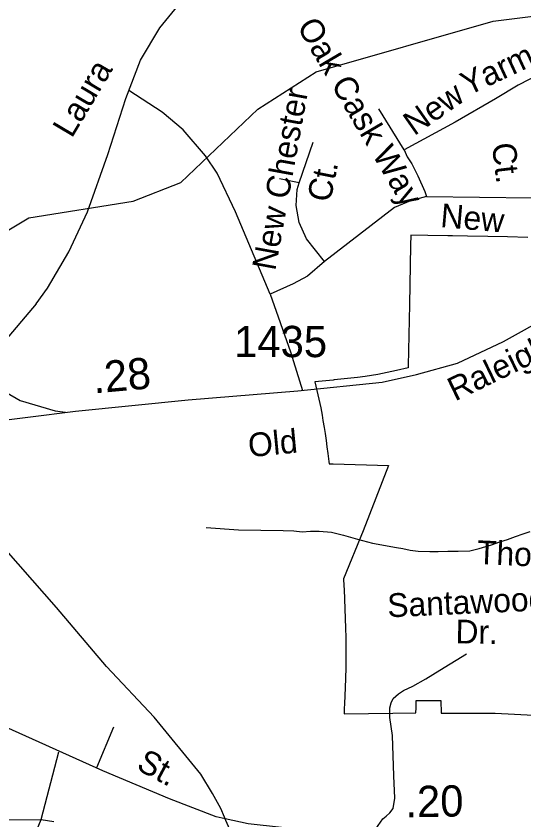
# Model space of a CAD drawing. Extents: x 2001466 to 2224147, y 644118 to 847247.
# Drawn here: x 2046317 to 2048348, y 720379 to 723591 of the extents above; entities that cross this region are included whole.
import ezdxf

# ---------------------------------------------------------------- set-up
doc = ezdxf.new("R2010")
doc.units = 0
for name, color, linetype in [('Exist Boundary Political City Limit New Hole', 7, 'Continuous'), ('Exist Hydrographic Creek Single Shore', 7, 'Continuous'), ('Exist Hydrographic Misc Water Feature', 7, 'Continuous'), ('Exist Railroad Mainline', 7, 'Continuous'), ('Exist Road Non-System Type 51', 7, 'Continuous'), ('Exist Road Non-System Type 51 Label', 7, 'Continuous'), ('Exist Road Secondary Mileage Hundredths English Label', 7, 'Continuous'), ('Exist Road Secondary Type 51 Attributed', 7, 'Continuous'), ('Exist Road Secondary Type 51 Label', 7, 'Continuous'), ('Exist Road Secondary Type 51 Number Label', 7, 'Continuous'), ('Map Preparation Boundary City Limit Buffer Line', 7, 'Continuous')]:
    doc.layers.add(name, color=color, linetype=linetype)

msp = doc.modelspace()

# ---------------------------------------------------------------- linework, layer by layer
at = {"layer": 'Exist Boundary Political City Limit New Hole'}
for points in [[(2048362.9, 722706.5), (2048282.5, 722708.5), (2048202.9, 722710.1), (2048122.5, 722711.7), (2048061.5, 722712.9), (2048042.9, 722713.2), (2047962.9, 722714.8), (2047894.9, 722716.2), (2047894.8, 722674.8), (2047890.1, 722438.9), (2047885.2, 722193.3), (2047885.1, 722185.9), (2047837.5, 722174.1), (2047763.8, 722159.1)], [(2047763.8, 722159.1), (2047712.2, 722150.6), (2047681.9, 722146.4), (2047589.2, 722136.8), (2047585, 722136.4), (2047512, 722128.8), (2047535.6, 722025.1), (2047540.8, 721995.8), (2047544.2, 721975.1), (2047548.6, 721947.4), (2047552.5, 721922.8), (2047556.6, 721895.1), (2047560.1, 721870.2), (2047564, 721842.6), (2047568, 721810.8), (2047569.5, 721801.9), (2047585.2, 721801.4), (2047806.2, 721795.7), (2047704.6, 721533.5), (2047626.2, 721341.9), (2047628.2, 721313.8), (2047629, 721300.2), (2047634.2, 721145), (2047635.2, 721108.3), (2047635.5, 721056.5), (2047635, 720992.2), (2047634.9, 720985.8), (2047633, 720906.8), (2047630.5, 720844.7), (2047629.4, 720822.7), (2047628.4, 720802.4), (2047823.8, 720805.7), (2047915.8, 720806.3), (2047916.4, 720826.2), (2047917.2, 720856), (2047922.4, 720856), (2048016.1, 720856.4), (2048016.8, 720805.6), (2048023, 720805.5), (2048125.8, 720805.7), (2048232.8, 720805.8), (2048515, 720791.4)]]:
    msp.add_lwpolyline(points, dxfattribs=at)
at = {"layer": 'Exist Hydrographic Creek Single Shore'}
msp.add_lwpolyline([(2045814.8, 722239.9), (2046144, 722651.2), (2046368.1, 722784.5), (2046785, 722851.4), (2046976.1, 722926.3), (2047284.1, 723218.5), (2047517, 723368), (2048225.1, 723570.1), (2049433, 723722.6), (2049583.1, 723804.9), (2049824.1, 724006.7), (2050107, 724158.4), (2050457.1, 724256.2), (2050590.1, 724358.5), (2050822.1, 724708.1), (2051031, 724815.4), (2051544.3, 724802)], dxfattribs=at)
at = {"layer": 'Exist Hydrographic Misc Water Feature'}
msp.add_lwpolyline([(2047076.8, 721547.3), (2047207, 721537.7), (2047384.8, 721535.9), (2047427, 721534), (2047460.6, 721530), (2047494.7, 721532.2), (2047528.7, 721532.3), (2047578.5, 721528.4), (2047626.7, 721516.7), (2047682.7, 721500.5), (2047742.6, 721484.9), (2047838.8, 721467), (2047863.2, 721462.9), (2047892.7, 721456.8), (2047924.9, 721453.2), (2047970.8, 721451.1), (2048004.8, 721451.2), (2048043, 721453.1), (2048084.6, 721453.3), (2048131, 721453.6), (2048168.9, 721463.7), (2048218.7, 721477.5), (2048250.9, 721489.7), (2048282.7, 721499.5), (2048314.5, 721511.7), (2048344.6, 721521.7), (2048372.7, 721531.7)], dxfattribs=at)
at = {"layer": 'Exist Railroad Mainline'}
for points in [[(2047150.1, 720390.4), (2047135.3, 720424.3), (2047102.5, 720484.6), (2047055.1, 720562.1), (2046868.8, 720789.9), (2046678.5, 720991.6), (2046478.3, 721227.3), (2046227.9, 721510.8), (2046000.2, 721790.1), (2045932.5, 721840.8), (2045914.8, 721853.7)], [(2047420.7, 719522.9), (2047414.6, 719566.8), (2047408.5, 719608.9), (2047398.3, 719690.9), (2047386.3, 719756.8), (2047370.2, 719830.7), (2047342.1, 719914.7), (2047315.9, 719990.6), (2047263.7, 720140.7), (2047229.6, 720220.6), (2047203.5, 720268.5), (2047156.1, 720377), (2047150.1, 720390.4)]]:
    msp.add_lwpolyline(points, dxfattribs=at)
at = {"layer": 'Exist Road Non-System Type 51'}
for p, q in [((2047869, 723056.7), (2047767.8, 723220.7)), ((2046417, 720380.1), (2046488.1, 720651.3)), ((2046201.2, 719871.8), (2046417, 720380.1)), ((2046417, 720380.1), (2046467.8, 720372.8))]:
    msp.add_line(p, q, dxfattribs=at)
for points in [[(2048602.4, 723434.6), (2048456.5, 723382.7), (2048324.6, 723314.7), (2048234.7, 723260.7), (2048072.8, 723166.7), (2047869, 723056.7)], [(2047332.4, 722479.2), (2047194.5, 722808.7), (2047120.6, 722962.7), (2047074.6, 723032.7), (2046984.7, 723136.7), (2046900.8, 723206.7), (2046768.1, 723293.3)], [(2047448.3, 722924.7), (2047504.3, 723086.7)], [(2047869, 723056.7), (2047880.9, 723028.7), (2047898.9, 723000.7), (2047922.9, 722952.7), (2047950.9, 722890.7), (2047957.7, 722870.7), (2048382.5, 722864.7)], [(2047448.3, 722924.7), (2047370.4, 722940.7)], [(2047550.2, 722610.8), (2047478.3, 722700.8), (2047448.3, 722766.8), (2047436.3, 722834.7), (2047440.3, 722898.7), (2047448.3, 722924.7)], [(2047957.7, 722870.7), (2047893.7, 722852.7), (2047829.8, 722826.7), (2047550.2, 722610.8)], [(2047550.2, 722610.8), (2047482.3, 722551.2), (2047424.3, 722521.2), (2047332.4, 722479.2)], [(2047332.4, 722479.2), (2047414.3, 722249.2), (2047462.1, 722095)], [(2046396.6, 722441), (2046258.7, 722276.8), (2046160.5, 722154.2), (2046006, 721980.6), (2045949, 721909.4)], [(2046160.5, 722154.2), (2046332.8, 722054.2), (2046472.7, 722014.2), (2046513.9, 722008.5)], [(2047903.2, 720913.8), (2047955.4, 720942), (2048011.9, 720976.9), (2048118.4, 721042.1)], [(2047755.7, 720343.8), (2047783.6, 720382.8), (2047796.6, 720393.7), (2047811.8, 720406.8), (2047824.9, 720424.2), (2047831.4, 720465.5), (2047827.1, 720554.7), (2047822.7, 720715.7), (2047811.8, 720787.6), (2047811.8, 720826.7), (2047816.2, 720846.3), (2047824.9, 720863.7), (2047846.6, 720883.3), (2047866.2, 720896.3), (2047903.2, 720913.8)], [(2046706.2, 720750.1), (2046639, 720586.3)], [(2046051.4, 720419.2), (2046220.9, 720378.9), (2046417, 720380.1)]]:
    msp.add_lwpolyline(points, dxfattribs=at)
at = {"layer": 'Exist Road Secondary Type 51 Attributed'}
for points in [[(2046396.6, 722441), (2046442.2, 722504.4), (2046528.3, 722649.4), (2046602.3, 722808.8), (2046684.4, 723037.4), (2046756, 723261.3), (2046813.9, 723414.2), (2046891.2, 723544.7), (2047072.2, 723765.3), (2047279.8, 724008.4), (2047623.3, 724401.3), (2047837.3, 724642.9), (2048071.5, 724918.2), (2048197.8, 725135.6), (2048337.8, 725456.1), (2048507.5, 725845.8), (2048552.6, 726006.8), (2048630.6, 726510.8), (2048675.5, 726773.9), (2048748.4, 726950.4), (2048819.4, 727082.8)], [(2046171.9, 721964.3), (2046554.8, 722012.6), (2047005.4, 722057.7), (2047443.1, 722093.1), (2047781, 722127.7), (2047917.8, 722158.3), (2048081.9, 722203.4), (2048265.4, 722291.2), (2048455.3, 722395.8), (2048627.4, 722474.7), (2048846.3, 722542.4), (2049121.4, 722614.8), (2049765.1, 722778.3), (2050098.2, 722887.8), (2050376.6, 723021.4), (2050632.4, 723180.1), (2050906, 723426.4), (2051419.3, 723884.6), (2051771.7, 724206.6), (2052048.5, 724538.4), (2052268.9, 724772.7)], [(2047153.2, 720383.5), (2047117.2, 720391.7), (2046930.6, 720462.6), (2046663.5, 720575.3), (2046221.8, 720773.4), (2045570.9, 721043.9), (2045321.8, 721160.6), (2044688.8, 721433.3), (2044625.6, 721460)], [(2047563.4, 720338.6), (2047378.7, 720348.3), (2047244.4, 720362.7), (2047153.2, 720383.5)]]:
    msp.add_lwpolyline(points, dxfattribs=at)
at = {"layer": 'Map Preparation Boundary City Limit Buffer Line'}
for points in [[(2048362.9, 722706.5), (2048282.5, 722708.5), (2048202.9, 722710.1), (2048122.5, 722711.7), (2048061.5, 722712.9), (2048042.9, 722713.2), (2047962.9, 722714.8), (2047894.9, 722716.2), (2047894.8, 722674.8), (2047890.1, 722438.9), (2047885.2, 722193.3), (2047885.1, 722185.9), (2047837.5, 722174.1), (2047763.8, 722159.1)], [(2047763.8, 722159.1), (2047712.2, 722150.6), (2047681.9, 722146.4), (2047589.2, 722136.8), (2047585, 722136.4), (2047512, 722128.8), (2047535.6, 722025.1), (2047540.8, 721995.8), (2047544.2, 721975.1), (2047548.6, 721947.4), (2047552.5, 721922.8), (2047556.6, 721895.1), (2047560.1, 721870.2), (2047564, 721842.6), (2047568, 721810.8), (2047569.5, 721801.9), (2047585.2, 721801.4), (2047806.2, 721795.7), (2047704.6, 721533.5), (2047626.2, 721341.9), (2047628.2, 721313.8), (2047629, 721300.2), (2047634.2, 721145), (2047635.2, 721108.3), (2047635.5, 721056.5), (2047635, 720992.2), (2047634.9, 720985.8), (2047633, 720906.8), (2047630.5, 720844.7), (2047629.4, 720822.7), (2047628.4, 720802.4), (2047823.8, 720805.7), (2047915.8, 720806.3), (2047916.4, 720826.2), (2047917.2, 720856), (2047922.4, 720856), (2048016.1, 720856.4), (2048016.8, 720805.6), (2048023, 720805.5), (2048125.8, 720805.7), (2048232.8, 720805.8), (2048515, 720791.4)]]:
    msp.add_lwpolyline(points, dxfattribs=at)

# ---------------------------------------------------------------- texts
at = {"layer": 'Exist Road Non-System Type 51 Label'}
for s, rotation, p in [('Oak Cask Way', 300.46, (2047438, 723549.9)), ('Yarmouth', 24.9674, (2048122.7, 723271.1)), ('New Chester', 79.6577, (2047353.4, 722570.8)), ('New', 34.9979, (2047908.8, 723110.4)), ('Ct.', 276.8802, (2048219.2, 723079.7)), ('Ct.', 78.5698, (2047573.2, 722843.6)), ('New', 355.0051, (2048011.4, 722748.1)), ('Thorncroft Ln.', 357.4807, (2048158.8, 721401.4)), ('Santawood', 2.5666, (2047803.5, 721188.2)), ('Dr.', 358.8955, (2048073.4, 721084.6))]:
    msp.add_text(s, height=95, rotation=rotation, dxfattribs=at).set_placement(p)
at = {"layer": 'Exist Road Secondary Mileage Hundredths English Label'}
for s, rotation, p in [('.28', 5.1516, (2046628.7, 722083)), ('.20', 0.9511, (2047874.6, 720389))]:
    msp.add_text(s, height=125, rotation=rotation, dxfattribs=at).set_placement(p)
at = {"layer": 'Exist Road Secondary Type 51 Label'}
for s, rotation, p in [('Laura', 59.3123, (2046539.7, 723100.1)), ('Raleigh', 25.7476, (2048072.2, 722050.3)), ('Old', 5.5026, (2047249.4, 721828.1)), ('St.', 331.81, (2046793.6, 720583))]:
    msp.add_text(s, height=95, rotation=rotation, dxfattribs=at).set_placement(p)
at = {"layer": 'Exist Road Secondary Type 51 Number Label'}
msp.add_text('1435', height=125, dxfattribs=at).set_placement((2047188.8, 722228.1))

doc.saveas('drawing.dxf')
